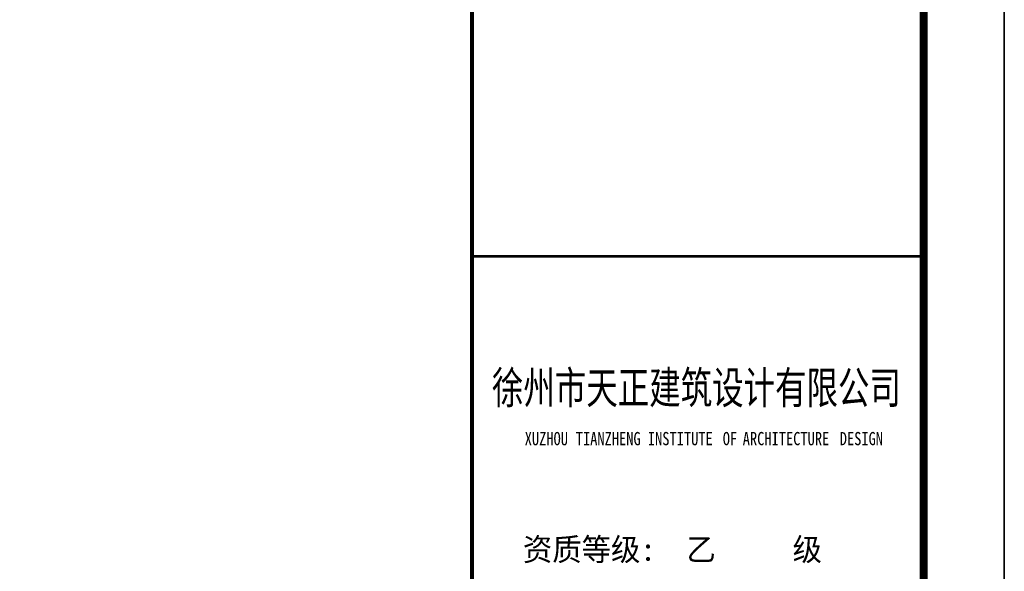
# Model space of a CAD drawing. Extents: x -302077 to 107904, y -9283 to 295706.
# Tile 278 of 297: x 95697 to 107904, y 192803 to 199643. Entities that reach past the tile are written whole.
import ezdxf
from ezdxf.enums import TextEntityAlignment as Align

# ---------------------------------------------------------------- set-up
doc = ezdxf.new("R2010")
doc.units = 0
doc.header["$LTSCALE"] = 500
doc.header["$MEASUREMENT"] = 0
doc.layers.get('0').update_dxf_attribs({"linetype": 'CONTINUOUS'})
for name, color, linetype in [('PUB_TITLE', 4, 'CONTINUOUS'), ('SHEET_TEXT', 3, 'CONTINUOUS'), ('TK', 7, 'CONTINUOUS')]:
    doc.layers.add(name, color=color, linetype=linetype)
doc.styles.add('-宋体', font='txt', dxfattribs={"width": 0.8})
doc.styles.add('黑体', font='simhei.ttf', dxfattribs={"width": 0.7, "height": 300})

# ---------------------------------------------------------------- blocks, each defined once
blk = doc.blocks.new('wrtgtg')
at = {"color": 4}
blk.add_line((7804, -4841), (7804, 52559), dxfattribs=at)
at = {"layer": 'PUB_TITLE'}
for p, q in [((8804, 53559), (8804, -5841)), ((7804, -4841), (7804, 52559))]:
    blk.add_line(p, q, dxfattribs=at)
blk.add_lwpolyline([(-75296, -5841), (8804, -5841), (8804, 53559), (-75296, 53559)], close=True, dxfattribs=at)
at = {"layer": 'PUB_TITLE', "const_width": 100}
blk.add_lwpolyline([(-72796, -4841), (7804, -4841), (7804, 52559), (-72796, 52559)], close=True, dxfattribs=at)
at = {"layer": 'PUB_TITLE'}
for points, const_width in [([(2204, -4841), (2204, 52559)], 50), ([(2204, 15959), (7804, 15959)], 29.7)]:
    blk.add_lwpolyline(points, dxfattribs=dict(at, const_width=const_width))
at = {"style": '黑体', "width": 0.8}
for s, height, p in [('XUZHOU', 164.3, (2858, 13617)), ('TIANZHENG', 164.3, (3491, 13617)), ('INSTITUTE', 164.3, (4385, 13617)), ('OF', 164.3, (5314, 13617)), ('ARCHITECTURE', 164.29, (5561, 13617)), ('DESIGN', 164.3, (6764, 13617))]:
    blk.add_text(s, height=height, dxfattribs=at).set_placement(p)
at = {"layer": 'SHEET_TEXT', "style": '-宋体', "width": 0.75}
blk.add_text('徐州市天正建筑设计有限公司', height=400, dxfattribs=at).set_placement((4987, 14131), align=Align.CENTER)
at = {"layer": 'TK', "style": '-宋体'}
blk.add_text('资质等级:  乙     级', height=280, dxfattribs=at).set_placement((2836, 12185))

msp = doc.modelspace()

# ---------------------------------------------------------------- block references
msp.add_blockref('wrtgtg', (99100.057, 180749.881))

doc.saveas('drawing.dxf')
